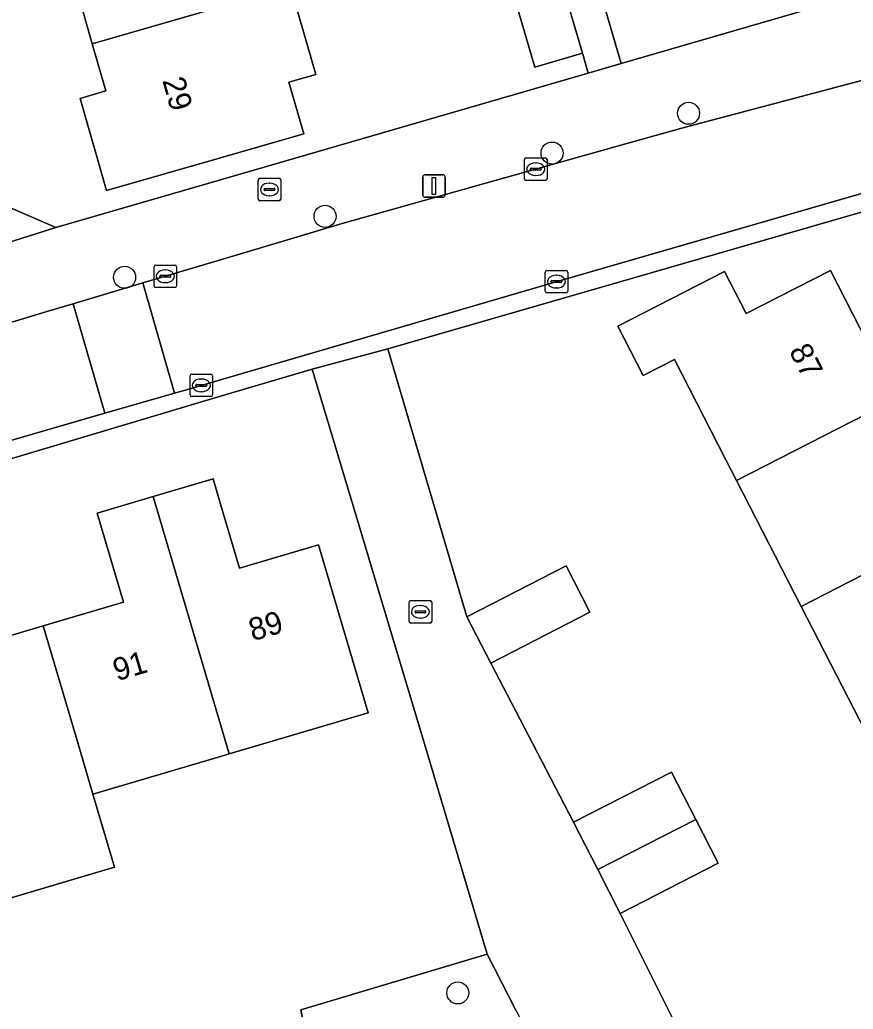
# Model space of a CAD drawing. Extents: x 158455 to 159797, y 387218 to 388672.
# Drawn here: x 158991.1 to 159028.05, y 387988.23 to 388032.12 of the extents above; entities that cross this region are included whole.
import ezdxf

# ---------------------------------------------------------------- set-up
doc = ezdxf.new("R2010")
doc.units = 0
for name, color, linetype in [('IMGEO_Boom', 7, 'Continuous'), ('IMGEO_Brandkraan', 7, 'Continuous'), ('IMGEO_Erf', 7, 'Continuous'), ('IMGEO_Groenvoorziening', 7, 'Continuous'), ('IMGEO_Kolk', 7, 'Continuous'), ('IMGEO_Lichtmast', 7, 'Continuous'), ('IMGEO_Muur', 7, 'Continuous'), ('IMGEO_Pand', 7, 'Continuous'), ('IMGEO_Pand_nummerreeks', 7, 'Continuous'), ('IMGEO_Rijbaan_lokaal_open', 7, 'Continuous'), ('IMGEO_Voetpad_open', 7, 'Continuous')]:
    doc.layers.add(name, color=color, linetype=linetype)

msp = doc.modelspace()

# ---------------------------------------------------------------- linework, layer by layer
at = {"layer": 'IMGEO_Boom'}
for centre in [(159020.747, 388027.977), (159014.7, 388026.207), (159004.634, 388023.402), (158995.744, 388020.701), (159010.519, 387988.953)]:
    msp.add_circle(centre, 0.489, dxfattribs=at)
at = {"layer": 'IMGEO_Brandkraan'}
for p, q in [((159001.67, 388024.169), (159001.67, 388025.021)), ((159001.745, 388025.095), (159002.597, 388025.095)), ((159002.158, 388024.875), (159002.183, 388024.875)), ((159002.671, 388025.021), (159002.671, 388024.169)), ((159001.929, 388024.589), (159001.929, 388024.601)), ((159002.367, 388024.552), (159001.969, 388024.552)), ((159001.972, 388024.638), (159002.37, 388024.638)), ((159002.413, 388024.601), (159002.413, 388024.589)), ((159002.597, 388024.095), (159001.745, 388024.095)), ((159002.181, 388024.315), (159002.156, 388024.315))]:
    msp.add_line(p, q, dxfattribs=at)
for points in [[(159001.67, 388024.169), (159001.67, 388025.021)], [(159001.745, 388025.095), (159002.597, 388025.095)], [(159002.671, 388025.021), (159002.671, 388024.169)], [(159002.597, 388024.095), (159001.745, 388024.095)]]:
    msp.add_lwpolyline(points, dxfattribs=at)
for centre, radius, start, end in [((159001.747, 388025.019), 0.0765, 91.552, 178.448), ((159001.747, 388025.019), 0.0765, 91.552, 178.448), ((159002.595, 388025.019), 0.0765, 1.552, 88.448), ((159002.595, 388025.019), 0.0765, 1.552, 88.448), ((159001.969, 388024.598), 0.0403, 85.8775, 175.7526), ((159001.966, 388024.588), 0.0366, 178.938, 274.7102), ((159002.37, 388024.595), 0.043, 264.8664, 352.4533), ((159002.374, 388024.6), 0.0386, 1.7309, 96.639), ((159001.747, 388024.171), 0.0765, 181.552, 268.448), ((159001.747, 388024.171), 0.0765, 181.552, 268.448), ((159002.595, 388024.171), 0.0765, 271.552, 358.448), ((159002.595, 388024.171), 0.0765, 271.552, 358.448)]:
    msp.add_arc(centre, radius, start, end, dxfattribs=at)
for centre, major_axis, ratio, start_param, end_param in [((159002.157, 388024.595), (-0.387, 0.002), 0.722429, 4.712389, 7.853982), ((159002.182, 388024.595), (-0.39, 0.002), 0.717154, 1.570796, 4.712389)]:
    msp.add_ellipse(centre, major_axis=major_axis, ratio=ratio, start_param=start_param, end_param=end_param, dxfattribs=at)
at = {"layer": 'IMGEO_Erf'}
msp.add_lwpolyline([(159061.435, 388045.743), (159059.986, 388050.752), (159059, 388054.162), (159056.999, 388053.577), (159058.198, 388049.474), (159052.053, 388047.679), (159046.022, 388045.916), (159039.992, 388044.155), (159036.602, 388043.164), (159036.944, 388041.99), (159034.304, 388041.219), (159028.273, 388039.457), (159022.242, 388037.694), (159016.097, 388035.899), (159017.768, 388030.183), (159041.884, 388037.191), (159044.852, 388035.43), (159048.23, 388037.531)], close=True, dxfattribs=at)
for points in [[(158983.315, 388048.524), (158989.301, 388027.85), (158990.377, 388024.132), (158990.448, 388023.887), (158992.695, 388022.907), (159000, 388025.019), (159016.298, 388029.756), (159016.042, 388030.636), (159013.927, 388030.022), (159012.549, 388034.762)], [(159003.099, 388033.594), (159004.223, 388029.696), (159003.032, 388029.353), (159003.691, 388027.064), (159000, 388026.001), (158994.947, 388024.544), (158993.769, 388028.632), (158994.918, 388028.963), (158994.314, 388031.061), (158993.665, 388033.314)], [(159030.768, 388024.265), (159007.416, 388017.524), (159010.922, 388005.636), (159015.325, 388007.893), (159016.378, 388005.838), (159011.976, 388003.581), (159013.841, 388000), (159015.652, 387996.52), (159019.99, 387998.744), (159021.065, 387996.648), (159022.061, 387994.704), (159017.723, 387992.48), (159021.338, 387985.227), (159025.786, 387987.506), (159026.815, 387985.498), (159028.002, 387983.182), (159023.554, 387980.903), (159026.877, 387974.43), (159031.293, 387976.694)], [(159028.603, 388000.514), (159025.741, 388006.096), (159022.878, 388011.68), (159022.406, 388012.601), (159020.125, 388017.05), (159018.743, 388016.341), (159017.619, 388018.535), (159022.347, 388020.959), (159023.308, 388019.086), (159027.042, 388021), (159029.959, 388015.31)], [(159011.827, 387990.67), (159009.037, 388000), (159004.064, 388016.625), (159000, 388015.421), (158980.738, 388009.673)], [(158988.701, 388004.217), (158992.135, 388005.231), (158995.693, 388006.281), (158994.525, 388010.234), (158997.012, 388010.968), (158999.669, 388011.752), (159000, 388010.632), (159000.838, 388007.794), (159004.34, 388008.828), (159006.541, 388001.372), (159001.894, 388000), (159000.382, 387999.554), (159000, 387999.441), (158994.338, 387997.769), (158995.297, 387994.523), (158989.253, 387992.738)], [(158973.551, 388005.82), (158966.901, 388000.614), (158970.146, 387995.067), (158980.01, 387978.204), (158992.494, 387982.207), (158992.422, 387982.522), (158991.396, 387985.868), (158997.278, 387987.653), (158998.299, 387984.324), (159004.003, 387986.036), (159003.566, 387988.201), (159011.827, 387990.67)]]:
    msp.add_lwpolyline(points, dxfattribs=at)
at = {"layer": 'IMGEO_Groenvoorziening'}
msp.add_lwpolyline([(159013.094, 387988.193), (159011.827, 387990.67), (159003.566, 387988.201), (159004.003, 387986.036), (158998.299, 387984.324), (158992.422, 387982.522), (158992.494, 387982.207), (158980.01, 387978.204), (158970.146, 387995.067), (158966.901, 388000.614), (158966.147, 388000), (158964.673, 387998.799), (158966.923, 387994.965), (158966.416, 387994.664), (158978.862, 387973.647)], dxfattribs=at)
at = {"layer": 'IMGEO_Kolk'}
for p, q in [((159013.472, 388025.067), (159013.472, 388025.919)), ((159013.547, 388025.993), (159014.399, 388025.993)), ((159013.96, 388025.773), (159013.985, 388025.773)), ((159014.473, 388025.919), (159014.473, 388025.067)), ((159013.731, 388025.487), (159013.731, 388025.499)), ((159014.169, 388025.45), (159013.771, 388025.45)), ((159013.774, 388025.536), (159014.172, 388025.536)), ((159013.983, 388025.213), (159013.958, 388025.213)), ((159014.215, 388025.499), (159014.215, 388025.487)), ((159014.399, 388024.993), (159013.547, 388024.993)), ((158997.049, 388020.316), (158997.049, 388021.168)), ((158997.124, 388021.242), (158997.976, 388021.242)), ((158997.537, 388021.022), (158997.562, 388021.022)), ((158998.05, 388021.168), (158998.05, 388020.316)), ((159014.391, 388020.08), (159014.391, 388020.932)), ((159014.466, 388021.006), (159015.318, 388021.006)), ((159015.392, 388020.932), (159015.392, 388020.08)), ((158997.308, 388020.736), (158997.308, 388020.748)), ((158997.746, 388020.699), (158997.348, 388020.699)), ((158997.351, 388020.785), (158997.749, 388020.785)), ((158997.56, 388020.462), (158997.535, 388020.462)), ((158997.792, 388020.748), (158997.792, 388020.736)), ((159014.65, 388020.5), (159014.65, 388020.512)), ((159015.088, 388020.463), (159014.69, 388020.463)), ((159014.693, 388020.549), (159015.091, 388020.549)), ((159014.879, 388020.786), (159014.904, 388020.786)), ((159015.134, 388020.512), (159015.134, 388020.5)), ((158997.976, 388020.242), (158997.124, 388020.242)), ((159015.318, 388020.006), (159014.466, 388020.006)), ((159014.902, 388020.226), (159014.877, 388020.226)), ((158998.645, 388015.477), (158998.645, 388016.329)), ((158998.72, 388016.403), (158999.572, 388016.403)), ((158999.133, 388016.183), (158999.158, 388016.183)), ((158999.646, 388016.329), (158999.646, 388015.477)), ((158998.904, 388015.897), (158998.904, 388015.909)), ((158999.342, 388015.86), (158998.944, 388015.86)), ((158998.947, 388015.946), (158999.345, 388015.946)), ((158999.156, 388015.623), (158999.131, 388015.623)), ((158999.388, 388015.909), (158999.388, 388015.897)), ((158999.572, 388015.403), (158998.72, 388015.403)), ((159008.435, 388006.358), (159009.287, 388006.358)), ((159008.36, 388005.432), (159008.36, 388006.284)), ((159008.662, 388005.901), (159009.06, 388005.901)), ((159008.848, 388006.138), (159008.873, 388006.138)), ((159009.361, 388006.284), (159009.361, 388005.432)), ((159008.619, 388005.852), (159008.619, 388005.864)), ((159009.057, 388005.815), (159008.659, 388005.815)), ((159008.871, 388005.578), (159008.846, 388005.578)), ((159009.103, 388005.864), (159009.103, 388005.852)), ((159009.287, 388005.358), (159008.435, 388005.358))]:
    msp.add_line(p, q, dxfattribs=at)
for points in [[(159013.472, 388025.067), (159013.472, 388025.919)], [(159013.547, 388025.993), (159014.399, 388025.993)], [(159014.473, 388025.919), (159014.473, 388025.067)], [(159014.399, 388024.993), (159013.547, 388024.993)], [(158997.049, 388020.316), (158997.049, 388021.168)], [(158997.124, 388021.242), (158997.976, 388021.242)], [(158998.05, 388021.168), (158998.05, 388020.316)], [(159014.391, 388020.08), (159014.391, 388020.932)], [(159014.466, 388021.006), (159015.318, 388021.006)], [(159015.392, 388020.932), (159015.392, 388020.08)], [(158997.976, 388020.242), (158997.124, 388020.242)], [(159015.318, 388020.006), (159014.466, 388020.006)], [(158998.645, 388015.477), (158998.645, 388016.329)], [(158998.72, 388016.403), (158999.572, 388016.403)], [(158999.646, 388016.329), (158999.646, 388015.477)], [(158999.572, 388015.403), (158998.72, 388015.403)], [(159008.435, 388006.358), (159009.287, 388006.358)], [(159008.36, 388005.432), (159008.36, 388006.284)], [(159009.361, 388006.284), (159009.361, 388005.432)], [(159009.287, 388005.358), (159008.435, 388005.358)]]:
    msp.add_lwpolyline(points, dxfattribs=at)
for centre, radius, start, end in [((159013.549, 388025.917), 0.0765, 91.552, 178.448), ((159013.549, 388025.917), 0.0765, 91.552, 178.448), ((159014.397, 388025.917), 0.0765, 1.552, 88.448), ((159014.397, 388025.917), 0.0765, 1.552, 88.448), ((159013.771, 388025.496), 0.0403, 85.8775, 175.7526), ((159013.768, 388025.486), 0.0366, 178.938, 274.7102), ((159014.172, 388025.493), 0.043, 264.8664, 352.4533), ((159014.176, 388025.498), 0.0386, 1.7309, 96.639), ((159013.549, 388025.069), 0.0765, 181.552, 268.448), ((159013.549, 388025.069), 0.0765, 181.552, 268.448), ((159014.397, 388025.069), 0.0765, 271.552, 358.448), ((159014.397, 388025.069), 0.0765, 271.552, 358.448), ((158997.126, 388021.166), 0.0765, 91.552, 178.448), ((158997.126, 388021.166), 0.0765, 91.552, 178.448), ((158997.974, 388021.166), 0.0765, 1.552, 88.448), ((158997.974, 388021.166), 0.0765, 1.552, 88.448), ((159014.468, 388020.93), 0.0765, 91.552, 178.448), ((159014.468, 388020.93), 0.0765, 91.552, 178.448), ((159015.316, 388020.93), 0.0765, 1.552, 88.448), ((159015.316, 388020.93), 0.0765, 1.552, 88.448), ((158997.348, 388020.745), 0.0403, 85.8775, 175.7526), ((158997.345, 388020.735), 0.0366, 178.938, 274.7102), ((158997.749, 388020.742), 0.043, 264.8664, 352.4533), ((158997.753, 388020.747), 0.0386, 1.7309, 96.639), ((159014.69, 388020.509), 0.0403, 85.8775, 175.7526), ((159014.687, 388020.499), 0.0366, 178.938, 274.7102), ((159015.091, 388020.506), 0.043, 264.8664, 352.4533), ((159015.095, 388020.511), 0.0386, 1.7309, 96.639), ((158997.126, 388020.318), 0.0765, 181.552, 268.448), ((158997.126, 388020.318), 0.0765, 181.552, 268.448), ((158997.974, 388020.318), 0.0765, 271.552, 358.448), ((158997.974, 388020.318), 0.0765, 271.552, 358.448), ((159014.468, 388020.082), 0.0765, 181.552, 268.448), ((159014.468, 388020.082), 0.0765, 181.552, 268.448), ((159015.316, 388020.082), 0.0765, 271.552, 358.448), ((159015.316, 388020.082), 0.0765, 271.552, 358.448), ((158998.722, 388016.327), 0.0765, 91.552, 178.448), ((158998.722, 388016.327), 0.0765, 91.552, 178.448), ((158999.57, 388016.327), 0.0765, 1.552, 88.448), ((158999.57, 388016.327), 0.0765, 1.552, 88.448), ((158998.944, 388015.906), 0.0403, 85.8775, 175.7526), ((158998.941, 388015.896), 0.0366, 178.938, 274.7102), ((158999.345, 388015.903), 0.043, 264.8664, 352.4533), ((158999.349, 388015.908), 0.0386, 1.7309, 96.639), ((158998.722, 388015.479), 0.0765, 181.552, 268.448), ((158998.722, 388015.479), 0.0765, 181.552, 268.448), ((158999.57, 388015.479), 0.0765, 271.552, 358.448), ((158999.57, 388015.479), 0.0765, 271.552, 358.448), ((159008.437, 388006.282), 0.0765, 91.552, 178.448), ((159008.437, 388006.282), 0.0765, 91.552, 178.448), ((159009.285, 388006.282), 0.0765, 1.552, 88.448), ((159009.285, 388006.282), 0.0765, 1.552, 88.448), ((159008.659, 388005.861), 0.0403, 85.8775, 175.7526), ((159009.064, 388005.863), 0.0386, 1.7309, 96.639), ((159008.656, 388005.851), 0.0366, 178.938, 274.7102), ((159009.06, 388005.858), 0.043, 264.8664, 352.4533), ((159008.437, 388005.434), 0.0765, 181.552, 268.448), ((159008.437, 388005.434), 0.0765, 181.552, 268.448), ((159009.285, 388005.434), 0.0765, 271.552, 358.448), ((159009.285, 388005.434), 0.0765, 271.552, 358.448)]:
    msp.add_arc(centre, radius, start, end, dxfattribs=at)
for centre, major_axis, ratio, start_param, end_param in [((159013.959, 388025.493), (-0.387, 0.002), 0.722429, 4.712389, 7.853982), ((159013.984, 388025.493), (-0.39, 0.002), 0.717154, 1.570796, 4.712389), ((158997.536, 388020.742), (-0.387, 0.002), 0.722429, 4.712389, 7.853982), ((158997.561, 388020.742), (-0.39, 0.002), 0.717154, 1.570796, 4.712389), ((159014.878, 388020.506), (-0.387, 0.002), 0.722429, 4.712389, 7.853982), ((159014.903, 388020.506), (-0.39, 0.002), 0.717154, 1.570796, 4.712389), ((158999.132, 388015.903), (-0.387, 0.002), 0.722429, 4.712389, 7.853982), ((158999.157, 388015.903), (-0.39, 0.002), 0.717154, 1.570796, 4.712389), ((159008.847, 388005.858), (-0.387, 0.002), 0.722429, 4.712389, 7.853982), ((159008.872, 388005.858), (-0.39, 0.002), 0.717154, 1.570796, 4.712389)]:
    msp.add_ellipse(centre, major_axis=major_axis, ratio=ratio, start_param=start_param, end_param=end_param, dxfattribs=at)
at = {"layer": 'IMGEO_Lichtmast'}
for p, q in [((159009.065, 388025.247), (159009.855, 388025.247)), ((159009.855, 388025.247), (159009.065, 388025.247)), ((159008.965, 388024.347), (159008.965, 388025.147)), ((159008.965, 388025.147), (159008.965, 388024.347)), ((159009.955, 388025.147), (159009.955, 388024.347)), ((159009.955, 388024.347), (159009.955, 388025.147)), ((159009.855, 388024.247), (159009.065, 388024.247)), ((159009.065, 388024.247), (159009.855, 388024.247))]:
    msp.add_line(p, q, dxfattribs=at)
msp.add_lwpolyline([(159009.385, 388025.122), (159009.535, 388025.122), (159009.535, 388024.372), (159009.385, 388024.372), (159009.385, 388025.122)], dxfattribs=at)
for centre, start, end in [((159009.065, 388025.147), 90, 180), ((159009.065, 388025.147), 90, 180), ((159009.855, 388025.147), 0, 90), ((159009.855, 388025.147), 360, 90), ((159009.065, 388024.347), 180, 270), ((159009.065, 388024.347), 180, 270), ((159009.855, 388024.347), 270, 0), ((159009.855, 388024.347), 270, 0)]:
    msp.add_arc(centre, 0.1, start, end, dxfattribs=at)
at = {"layer": 'IMGEO_Muur'}
msp.add_lwpolyline([(159007.416, 388017.524), (159010.922, 388005.636)], dxfattribs=at)
at = {"layer": 'IMGEO_Pand'}
for points in [[(159003.099, 388033.594), (159002.838, 388034.501), (159001.936, 388037.632), (159000.8, 388037.305), (159000.215, 388039.335), (159000, 388039.273), (158991.421, 388036.8), (158992.521, 388032.984), (158993.665, 388033.314), (158994.314, 388031.061), (159000, 388032.7)], [(159013.927, 388030.022), (159016.042, 388030.636), (159014.663, 388035.376), (159012.549, 388034.762)], [(159003.099, 388033.594), (159000, 388032.7), (158994.314, 388031.061), (158994.918, 388028.963), (158993.769, 388028.632), (158994.947, 388024.544), (159000, 388026.001), (159003.691, 388027.064), (159003.032, 388029.353), (159004.223, 388029.696)], [(159029.959, 388015.31), (159027.042, 388021), (159023.308, 388019.086), (159022.347, 388020.959), (159017.619, 388018.535), (159018.743, 388016.341), (159020.125, 388017.05), (159022.406, 388012.601), (159022.878, 388011.68)], [(159029.959, 388015.31), (159022.878, 388011.68), (159025.741, 388006.096), (159032.821, 388009.727)], [(158997.012, 388010.968), (159000.382, 387999.554), (159001.894, 388000), (159006.541, 388001.372), (159004.34, 388008.828), (159000.838, 388007.794), (159000, 388010.632), (158999.669, 388011.752)], [(158992.135, 388005.231), (158993.679, 388000), (158994.338, 387997.769), (159000, 387999.441), (159000.382, 387999.554), (158997.012, 388010.968), (158994.525, 388010.234), (158995.693, 388006.281)], [(159028.603, 388000.514), (159035.683, 388004.145), (159032.821, 388009.727), (159025.741, 388006.096)], [(158992.135, 388005.231), (158988.701, 388004.217), (158987.536, 388008.163), (158984.927, 388007.393), (158987.11, 388000), (158988.295, 387995.985), (158989.253, 387992.738), (158995.297, 387994.523), (158994.338, 387997.769), (158993.679, 388000)], [(159011.976, 388003.581), (159016.378, 388005.838), (159015.325, 388007.893), (159010.922, 388005.636)], [(159016.727, 387994.423), (159021.065, 387996.648), (159019.99, 387998.744), (159015.652, 387996.52)], [(159016.727, 387994.423), (159017.723, 387992.48), (159022.061, 387994.704), (159021.065, 387996.648)]]:
    msp.add_lwpolyline(points, close=True, dxfattribs=at)
at = {"layer": 'IMGEO_Rijbaan_lokaal_open'}
for points in [[(159031.937, 388030.363), (159020.552, 388027.35), (159018.008, 388026.631), (159005.386, 388023.08), (159000, 388021.474), (158996.548, 388020.445), (158997.961, 388015.558), (158998.588, 388015.739), (159000, 388016.152), (159015.129, 388020.573), (159030.419, 388024.999)], [(158984.066, 388011.539), (158994.867, 388014.663), (158993.461, 388019.524), (158992.404, 388019.209), (158979.711, 388015.369)]]:
    msp.add_lwpolyline(points, dxfattribs=at)
for points in [[(158990.377, 388024.132), (158984.706, 388022.49), (158984.832, 388022.052), (158983.552, 388020.004), (158992.695, 388022.907), (158990.448, 388023.887)], [(158996.548, 388020.445), (158993.461, 388019.524), (158994.867, 388014.663), (158997.961, 388015.558)], [(159017.723, 387992.48), (159016.727, 387994.423), (159015.652, 387996.52), (159013.841, 388000), (159011.976, 388003.581), (159010.922, 388005.636), (159007.416, 388017.524), (159004.064, 388016.625), (159009.037, 388000), (159011.827, 387990.67), (159013.094, 387988.193), (159014.315, 387985.808), (159029.22, 387956.715), (159030.077, 387957.144), (159033.538, 387958.876), (159034.518, 387959.378), (159033.838, 387960.842), (159032.813, 387962.842), (159029.14, 387970.014), (159028.096, 387972.051), (159026.877, 387974.43), (159023.554, 387980.903), (159022.368, 387983.218), (159021.338, 387985.227)]]:
    msp.add_lwpolyline(points, close=True, dxfattribs=at)
at = {"layer": 'IMGEO_Voetpad_open'}
for points in [[(159041.884, 388037.191), (159017.768, 388030.183), (159016.298, 388029.756), (159000, 388025.019), (158992.695, 388022.907), (158983.552, 388020.004), (158973.147, 388016.881), (158968.239, 388013.827), (158964.414, 388010.658), (158960.09, 388006.937), (158956.096, 388003.663), (158951.629, 388000), (158941.494, 387991.74), (158938.534, 387989.665), (158937.598, 387989.083), (158939.442, 387986.116), (158941.348, 387987.294), (158942.293, 387988.038), (158956.235, 387999.581)], [(159014.663, 388035.376), (159016.042, 388030.636), (159016.298, 388029.756), (159017.768, 388030.183), (159016.097, 388035.899)], [(158979.711, 388015.369), (158992.404, 388019.209), (158993.461, 388019.524), (158996.548, 388020.445), (159000, 388021.474), (159005.386, 388023.08), (159018.008, 388026.631), (159020.552, 388027.35), (159031.937, 388030.363), (159041.02, 388033.321)], [(159030.768, 388024.265), (159030.419, 388024.999), (159015.129, 388020.573), (159000, 388016.152), (158998.588, 388015.739), (158997.961, 388015.558), (158994.867, 388014.663), (158984.066, 388011.539)], [(158980.738, 388009.673), (159000, 388015.421), (159004.064, 388016.625), (159007.416, 388017.524), (159030.768, 388024.265)]]:
    msp.add_lwpolyline(points, dxfattribs=at)

# ---------------------------------------------------------------- texts
at = {"layer": 'IMGEO_Pand_nummerreeks'}
for s, rotation, p in [('29', 286.0075, (158997.411, 388029.429)), ('87', 297.1424, (159025.184, 388017.434)), ('89', 16.4211, (159001.424, 388004.549)), ('91', 16.4463, (158995.402, 388002.774))]:
    msp.add_text(s, height=1, rotation=rotation, dxfattribs=at).set_placement(p)

doc.saveas('drawing.dxf')
